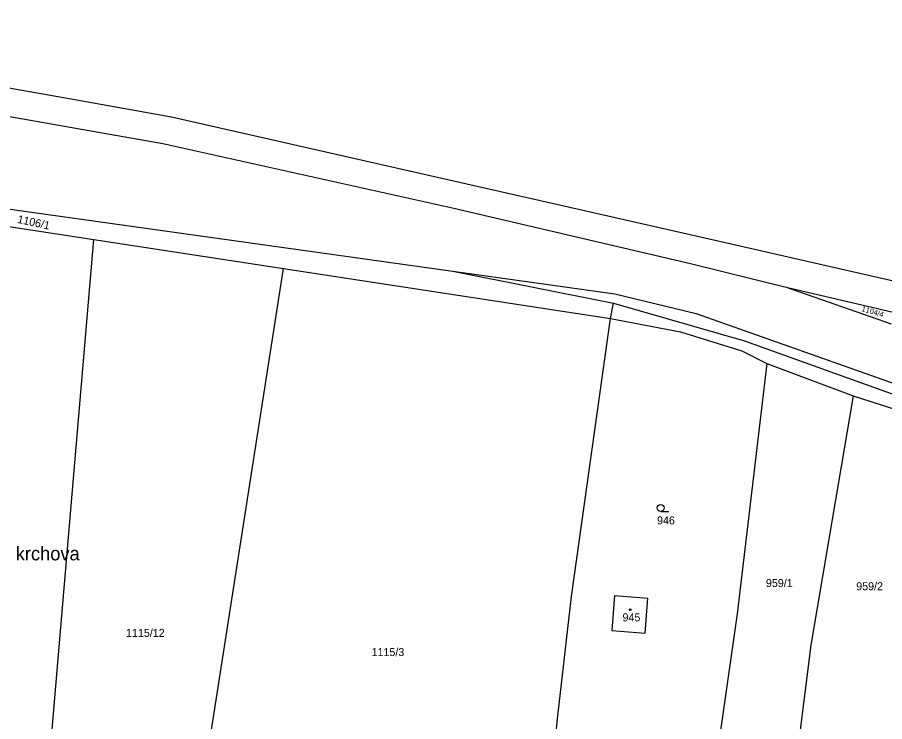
# Model space of a CAD drawing. Extents: x -779596 to -776743, y -1030330 to -1024513.
# Drawn here: x -777787 to -777602.8, y -1026275.1 to -1026125.4 of the extents above; entities that cross this region are included whole.
import ezdxf

# ---------------------------------------------------------------- set-up
doc = ezdxf.new("R2010")
doc.units = 0
for name, color, linetype in [('hranice parcel', 7, 'Continuous'), ('K_Ú_ hranice', 7, 'Continuous'), ('kultura', 7, 'Continuous'), ('názvosloví', 7, 'Continuous'), ('č_pacel stav_', 7, 'Continuous'), ('č_parcel poz_', 7, 'Continuous')]:
    doc.layers.add(name, color=color, linetype=linetype)

msp = doc.modelspace()

# ---------------------------------------------------------------- linework, layer by layer
at = {"layer": 'hranice parcel'}
for points in [[(-777873.37, -1026125.43), (-777774.8, -1026142.87)], [(-777874.32, -1026131.38), (-777756.15, -1026152.26)], [(-777774.8, -1026142.87), (-777754.28, -1026146.57)], [(-777754.28, -1026146.57), (-777642.58, -1026171.91)], [(-777756.15, -1026152.26), (-777694.3, -1026166)], [(-777802.75, -1026164.22), (-777694.53, -1026179.37)], [(-777694.3, -1026166), (-777644.03, -1026177.71)], [(-777802.77, -1026167.73), (-777770.79, -1026172.63)], [(-777779.95, -1026280.88), (-777770.79, -1026172.63)], [(-777770.79, -1026172.63), (-777730.49, -1026178.81)], [(-777642.58, -1026171.91), (-777440.35, -1026218.08)], [(-777644.03, -1026177.71), (-777623.71, -1026182.78)], [(-777748.06, -1026291.36), (-777730.49, -1026178.81)], [(-777730.49, -1026178.81), (-777661.06, -1026189.46)], [(-777694.53, -1026179.37), (-777660.1, -1026184.19)], [(-777694.53, -1026179.37), (-777660.4, -1026186.18)], [(-777660.1, -1026184.19), (-777642.84, -1026188.35)], [(-777623.71, -1026182.78), (-777601.44, -1026190.54)], [(-777623.71, -1026182.78), (-777601, -1026188.11)], [(-777661.06, -1026189.46), (-777660.4, -1026186.18)], [(-777660.4, -1026186.18), (-777632.54, -1026194.19)], [(-777642.84, -1026188.35), (-777587.22, -1026208.09)], [(-777632.54, -1026194.19), (-777587.85, -1026210.27)], [(-777627.86, -1026199), (-777634.16, -1026252.17)], [(-777609.51, -1026205.86), (-777618.47, -1026258.84)], [(-777660.16, -1026248.28), (-777660.77, -1026255.73)], [(-777660.16, -1026248.28), (-777653.09, -1026248.85)], [(-777653.7, -1026256.3), (-777653.09, -1026248.85)], [(-777634.16, -1026252.17), (-777639.24, -1026287.88)], [(-777660.77, -1026255.73), (-777653.7, -1026256.3)], [(-777618.47, -1026258.84), (-777621.48, -1026282.49)]]:
    msp.add_lwpolyline(points, dxfattribs=at)
at = {"layer": 'K_Ú_ hranice'}
for points in [[(-777669.3, -1026248.48), (-777661.06, -1026189.46)], [(-777661.06, -1026189.46), (-777646.16, -1026192.26)], [(-777646.16, -1026192.26), (-777633.15, -1026196.33)], [(-777633.15, -1026196.33), (-777627.86, -1026199)], [(-777627.86, -1026199), (-777609.51, -1026205.86)], [(-777609.51, -1026205.86), (-777588.04, -1026212.76)], [(-777672.2, -1026273.84), (-777669.3, -1026248.48)], [(-777672.6, -1026277.33), (-777672.2, -1026273.84)]]:
    msp.add_lwpolyline(points, dxfattribs=at)
at = {"layer": 'kultura'}
msp.add_lwpolyline([(-777650.37, -1026230.44), (-777648.62, -1026230.44)], dxfattribs=at)
for centre, radius in [((-777650.37, -1026229.69), 0.75), ((-777656.85, -1026251.31), 0.175)]:
    msp.add_circle(centre, radius, dxfattribs=at)

# ---------------------------------------------------------------- texts
at = {"layer": 'názvosloví'}
msp.add_text('U starého krchova', height=2.89999, dxfattribs=at).set_placement((-777805.25, -1026240.83))
at = {"layer": 'č_pacel stav_'}
msp.add_text('945', height=1.7, dxfattribs=at).set_placement((-777658.48, -1026253.79))
at = {"layer": 'č_parcel poz_'}
for s, height, rotation, p in [('1106/1', 1.7, 347.70277, (-777787.112, -1026169.078)), ('1104/4', 1.14, 343.90274, (-777607.803, -1026187.854))]:
    msp.add_text(s, height=height, rotation=rotation, dxfattribs=at).set_placement(p)
for s, p in [('946', (-777651.15, -1026233.19)), ('959/1', (-777628.023, -1026246.5)), ('959/2', (-777608.843, -1026247.18)), ('1115/12', (-777763.94, -1026257.09)), ('1115/3', (-777711.79, -1026261.17))]:
    msp.add_text(s, height=1.7, dxfattribs=at).set_placement(p)

doc.saveas('drawing.dxf')
